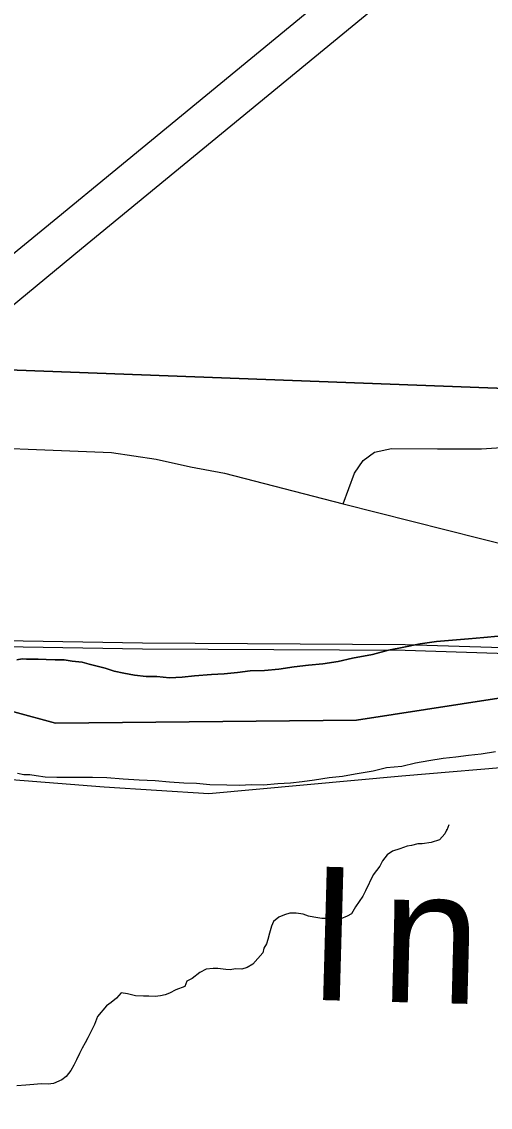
# Model space of a CAD drawing. Extents: x 2.4 to 73.1, y 4.5 to 25.6.
# Drawn here: x 47.4483 to 47.5477, y 22.4259 to 22.6562 of the extents above; entities that cross this region are included whole.
import ezdxf

# ---------------------------------------------------------------- set-up
doc = ezdxf.new("R2010")
doc.units = 0
for name, color, linetype in [('GM_X_City_Street', 7, 'Continuous'), ('GM_X_County_Road', 7, 'Continuous'), ('GM_X_Interchange_Ramps', 7, 'Continuous'), ('GM_X_Major_River', 7, 'Continuous'), ('GM_X_Minor_River', 7, 'Continuous'), ('GM_X_Rail_Line', 7, 'Continuous'), ('GM_X_Rail_Line_Text', 7, 'Continuous'), ('GM_X_Section', 7, 'Continuous'), ('GM_X_US_Route', 7, 'Continuous')]:
    doc.layers.add(name, color=color, linetype=linetype)

msp = doc.modelspace()

# ---------------------------------------------------------------- linework, layer by layer
at = {"layer": 'GM_X_City_Street'}
msp.add_lwpolyline([(47.51649, 22.55396), (47.51888, 22.56045), (47.52074, 22.56311), (47.52312, 22.56491), (47.52674, 22.56565), (47.53644, 22.56557), (47.54581, 22.56557), (47.55526, 22.56623), (47.56003, 22.56787), (47.56381, 22.57025), (47.56718, 22.57305), (47.57047, 22.57683), (47.57285, 22.58061), (47.5745, 22.58546), (47.57557, 22.58936)], dxfattribs=at)
at = {"layer": 'GM_X_County_Road'}
msp.add_line((47.51649, 22.55396), (47.57171, 22.53998), dxfattribs=at)
for points in [[(47.76205, 22.72933), (47.75665, 22.62355), (47.76577, 22.61634), (47.78262, 22.60301), (47.81771, 22.53103), (47.80505, 22.52418), (47.71738, 22.52652), (47.6931, 22.54684), (47.68123, 22.55678), (47.67869, 22.55414), (47.67623, 22.55179), (47.66043, 22.53701), (47.64968, 22.52914), (47.632, 22.5173), (47.61533, 22.50866), (47.59494, 22.50489), (47.5661, 22.49889), (47.55568, 22.49839), (47.5289, 22.49616), (47.48796, 22.49239), (47.4658, 22.49377), (47.4461, 22.49537)], [(47.39205, 22.56735), (47.42844, 22.56637), (47.46737, 22.56483)], [(47.46737, 22.56483), (47.47683, 22.56342), (47.48408, 22.56181), (47.49132, 22.5604), (47.51649, 22.55396)]]:
    msp.add_lwpolyline(points, dxfattribs=at)
at = {"layer": 'GM_X_Interchange_Ramps'}
for points in [[(47.41118, 22.5194), (47.45545, 22.50737), (47.51926, 22.50799), (47.60893, 22.52187), (47.63766, 22.53627), (47.67704, 22.57034), (47.71495, 22.60486), (47.73621, 22.6204), (47.75173, 22.62099), (47.76668, 22.61641), (47.78451, 22.60032), (47.79892, 22.56354), (47.83461, 22.49285), (47.86971, 22.45551), (47.90651, 22.43945)], [(47.90651, 22.43945), (47.86971, 22.45551), (47.83461, 22.49285), (47.79892, 22.56354), (47.78451, 22.60032), (47.76668, 22.61641), (47.75173, 22.62099), (47.73621, 22.6204), (47.71495, 22.60486), (47.67704, 22.57034), (47.63766, 22.53627), (47.60893, 22.52187), (47.51926, 22.50799), (47.45545, 22.50737), (47.41118, 22.5194)]]:
    msp.add_lwpolyline(points, dxfattribs=at)
at = {"layer": 'GM_X_Major_River'}
for points in [[(47.54936, 22.52586), (47.54631, 22.52556), (47.54308, 22.52526), (47.53965, 22.52497), (47.53623, 22.52468), (47.5328, 22.52419), (47.52936, 22.52352), (47.52611, 22.52284), (47.52267, 22.52198), (47.51847, 22.52114), (47.51542, 22.52046), (47.51218, 22.51997), (47.50913, 22.51966), (47.50608, 22.51936), (47.50284, 22.51887), (47.4998, 22.51857), (47.49676, 22.51846), (47.49409, 22.51815), (47.49123, 22.51784), (47.48857, 22.51772), (47.48495, 22.51743), (47.48229, 22.51712), (47.47962, 22.51699), (47.47697, 22.51725), (47.47469, 22.51731), (47.47223, 22.51756), (47.46996, 22.518), (47.46789, 22.51843), (47.466, 22.51905), (47.4643, 22.51947), (47.4626, 22.51989), (47.46109, 22.52031), (47.45901, 22.52055), (47.45731, 22.52079), (47.45541, 22.52083), (47.45351, 22.52088), (47.4518, 22.52093)], [(47.4518, 22.52093), (47.45351, 22.52088), (47.45541, 22.52083), (47.45731, 22.52079), (47.45901, 22.52055), (47.46109, 22.52031), (47.4626, 22.51989), (47.4643, 22.51947), (47.466, 22.51905), (47.46789, 22.51843), (47.46996, 22.518), (47.47223, 22.51756), (47.47469, 22.51731), (47.47697, 22.51725), (47.47962, 22.51699), (47.48229, 22.51712), (47.48495, 22.51743), (47.48857, 22.51772), (47.49123, 22.51784), (47.49409, 22.51815), (47.49676, 22.51846), (47.4998, 22.51857), (47.50284, 22.51887), (47.50608, 22.51936), (47.50913, 22.51966), (47.51218, 22.51997), (47.51542, 22.52046), (47.51847, 22.52114), (47.52267, 22.52198), (47.52611, 22.52284), (47.52936, 22.52352), (47.5328, 22.52419), (47.53623, 22.52468), (47.53965, 22.52497), (47.54308, 22.52526), (47.54631, 22.52556), (47.54936, 22.52586)], [(47.4518, 22.52093), (47.45048, 22.52096), (47.44934, 22.52099), (47.44839, 22.52101), (47.44724, 22.52085)], [(47.44724, 22.52085), (47.44839, 22.52101), (47.44934, 22.52099), (47.45048, 22.52096), (47.4518, 22.52093)], [(47.53465, 22.49946), (47.5377, 22.49995), (47.54036, 22.50026), (47.54303, 22.50057), (47.5457, 22.50089), (47.54875, 22.50138)], [(47.53465, 22.49946), (47.5377, 22.49995), (47.54036, 22.50026), (47.54303, 22.50057), (47.5457, 22.50089), (47.54875, 22.50138)], [(47.4474, 22.49673), (47.44872, 22.49651), (47.45005, 22.49647), (47.45138, 22.49625), (47.45327, 22.49601), (47.45574, 22.49595), (47.46333, 22.49595), (47.46637, 22.49587), (47.46978, 22.49559), (47.47319, 22.49532), (47.47661, 22.49523), (47.47964, 22.49496), (47.48268, 22.4947), (47.48533, 22.49463), (47.48817, 22.49437), (47.49178, 22.49428), (47.49444, 22.49421), (47.4971, 22.49433), (47.49957, 22.49427), (47.50261, 22.49457), (47.50528, 22.49469), (47.50775, 22.49501), (47.51042, 22.49532), (47.51347, 22.49582), (47.51633, 22.49612), (47.519, 22.49663), (47.52282, 22.49729), (47.52568, 22.49797), (47.52892, 22.49827), (47.53178, 22.49896), (47.53465, 22.49946)], [(47.4474, 22.49673), (47.44872, 22.49651), (47.45005, 22.49647), (47.45138, 22.49625), (47.45327, 22.49601), (47.45574, 22.49595), (47.46333, 22.49595), (47.46637, 22.49587), (47.46978, 22.49559), (47.47319, 22.49532), (47.47661, 22.49523), (47.47964, 22.49496), (47.48268, 22.4947), (47.48533, 22.49463), (47.48817, 22.49437), (47.49178, 22.49428), (47.49444, 22.49421), (47.4971, 22.49433), (47.49957, 22.49427), (47.50261, 22.49457), (47.50528, 22.49469), (47.50775, 22.49501), (47.51042, 22.49532), (47.51347, 22.49582), (47.51633, 22.49612), (47.519, 22.49663), (47.52282, 22.49729), (47.52568, 22.49797), (47.52892, 22.49827), (47.53178, 22.49896), (47.53465, 22.49946)]]:
    msp.add_lwpolyline(points, dxfattribs=at)
at = {"layer": 'GM_X_Minor_River'}
msp.add_lwpolyline([(47.53886, 22.48578), (47.53845, 22.48465), (47.53846, 22.48484), (47.53805, 22.4839), (47.53688, 22.4826), (47.53516, 22.48207), (47.53325, 22.48174), (47.5323, 22.48177), (47.53096, 22.48142), (47.53001, 22.48125), (47.52848, 22.48072), (47.52694, 22.48019), (47.52579, 22.47946), (47.5248, 22.47816), (47.52421, 22.47703), (47.52283, 22.47517), (47.52123, 22.47179), (47.52063, 22.47067), (47.51984, 22.46955), (47.51905, 22.46843), (47.51826, 22.46693), (47.51729, 22.46639), (47.51595, 22.46585), (47.51424, 22.4657), (47.5131, 22.46592), (47.51196, 22.46595), (47.51026, 22.46618), (47.50913, 22.4664), (47.508, 22.46681), (47.50648, 22.46704), (47.50515, 22.46707), (47.50401, 22.46672), (47.50285, 22.46618), (47.50169, 22.46526), (47.50129, 22.46432), (47.50087, 22.46281), (47.50046, 22.4615), (47.50024, 22.46055), (47.49965, 22.45962), (47.49944, 22.45867), (47.49729, 22.45626), (47.49613, 22.45553), (47.49498, 22.45518), (47.49365, 22.45521), (47.49251, 22.45505), (47.49156, 22.45507), (47.48986, 22.45531), (47.48891, 22.45533), (47.48738, 22.45518), (47.48604, 22.45446), (47.48448, 22.45317), (47.48333, 22.45263), (47.48292, 22.4515), (47.48101, 22.45079), (47.47966, 22.45006), (47.4787, 22.44971), (47.47775, 22.44954), (47.4766, 22.44938), (47.47527, 22.44941), (47.47414, 22.44944), (47.47243, 22.44948), (47.47073, 22.44991), (47.4694, 22.45013), (47.46843, 22.44902), (47.46726, 22.4481), (47.4663, 22.44736), (47.46434, 22.44513), (47.46373, 22.44344), (47.46313, 22.44212), (47.46233, 22.44063), (47.46173, 22.4395), (47.46113, 22.43838), (47.46053, 22.43725), (47.45993, 22.43594), (47.45933, 22.43482), (47.45874, 22.43369), (47.45775, 22.43239), (47.45679, 22.43165), (47.45506, 22.43094), (47.45392, 22.43078), (47.4524, 22.43081), (47.45087, 22.43066), (47.44916, 22.43052), (47.44726, 22.43038)], dxfattribs=at)
at = {"layer": 'GM_X_Rail_Line'}
for points in [[(46.78412, 22.5359), (47.1408, 22.53), (47.47391, 22.52443), (47.52961, 22.5241), (47.57083, 22.52279), (47.60943, 22.52541), (47.66347, 22.52836), (47.72765, 22.5336), (47.77482, 22.53786), (48.0292, 22.55847), (48.33199, 22.58078), (48.51, 22.5965), (48.56826, 22.60092), (48.61166, 22.60469), (48.64962, 22.60993), (48.68473, 22.61658), (48.70225, 22.62138), (48.75853, 22.63375)], [(46.78407, 22.53465), (47.14078, 22.52875), (47.4739, 22.52318), (47.52958, 22.52286), (47.57085, 22.52154), (47.60951, 22.52417), (47.66355, 22.52712), (47.72775, 22.53236), (47.77492, 22.53662), (48.02673, 22.55714), (48.33209, 22.57954), (48.51093, 22.59537), (48.5696, 22.59958), (48.61182, 22.60346), (48.64982, 22.6087), (48.68501, 22.61537), (48.70255, 22.62017), (48.75853, 22.63248)]]:
    msp.add_lwpolyline(points, dxfattribs=at)
at = {"layer": 'GM_X_Section'}
for points in [[(47.11403, 23.09078), (47.61706, 23.07825), (47.60552, 22.57632), (47.10074, 22.59533)], [(47.10074, 22.59533), (47.60552, 22.57632), (47.59206, 22.07349), (47.089, 22.08412)]]:
    msp.add_lwpolyline(points, close=True, dxfattribs=at)
at = {"layer": 'GM_X_US_Route'}
for points in [[(47.36905, 22.54351), (47.45597, 22.61475), (47.79326, 22.89237), (48.06192, 23.11358), (48.07622, 23.12575), (48.12981, 23.16882), (48.15711, 23.19085), (48.18012, 23.21009), (48.19607, 23.22324), (48.2061, 23.23081), (48.23092, 23.25152), (48.24556, 23.26369)], [(47.37628, 22.53853), (47.40911, 22.56548), (47.43797, 22.58912), (47.46101, 22.60808), (47.57383, 22.70092), (47.6238, 22.74196), (47.67803, 22.78663), (47.73869, 22.83628)]]:
    msp.add_lwpolyline(points, dxfattribs=at)

# ---------------------------------------------------------------- texts
at = {"layer": 'GM_X_Rail_Line_Text'}
for s, rotation, p in [('I', 358.4107, (47.50872, 22.4487)), ('n', 358.567, (47.52422, 22.44827))]:
    msp.add_text(s, height=0.02831, rotation=rotation, dxfattribs=at).set_placement(p)

doc.saveas('drawing.dxf')
